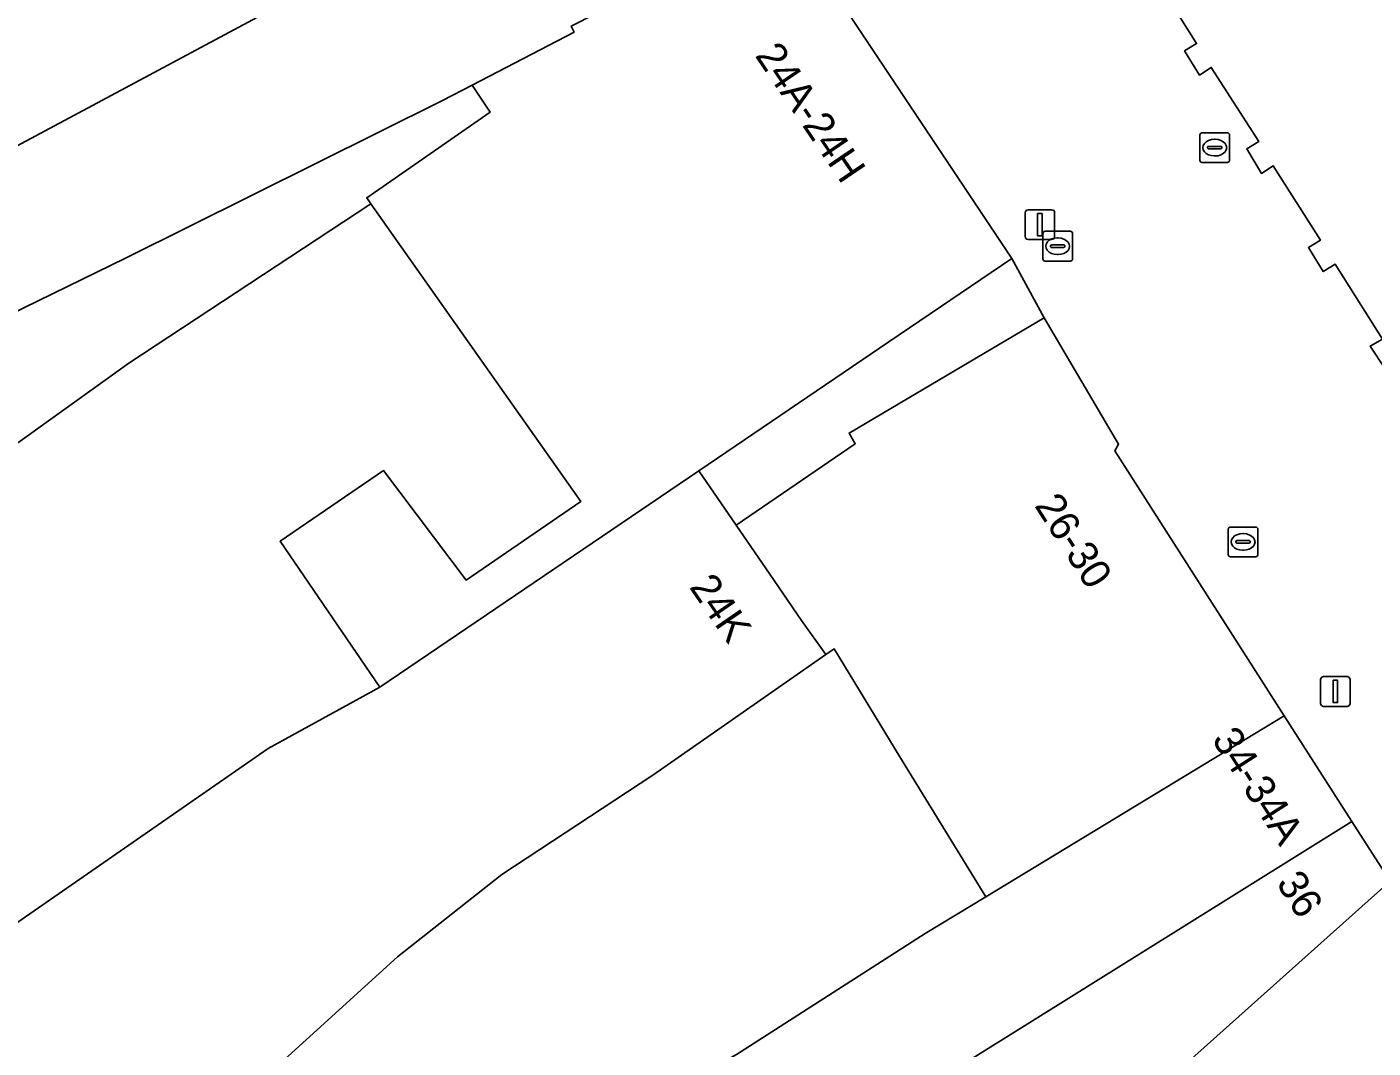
# Model space of a CAD drawing. Extents: x 161087 to 161926, y 382572 to 383873.
# Drawn here: x 161408.8 to 161454.07, y 383183.09 to 383217.42 of the extents above; entities that cross this region are included whole.
import ezdxf

# ---------------------------------------------------------------- set-up
doc = ezdxf.new("R2010")
doc.units = 0
for name, color, linetype in [('IMGEO_Kolk', 7, 'Continuous'), ('IMGEO_Lichtmast', 7, 'Continuous'), ('IMGEO_Pand', 7, 'Continuous'), ('IMGEO_Pand_nummerreeks', 7, 'Continuous'), ('IMGEO_Terreindeel_open', 7, 'Continuous'), ('IMGEO_Voetgangersgebied_open', 7, 'Continuous')]:
    doc.layers.add(name, color=color, linetype=linetype)

msp = doc.modelspace()

# ---------------------------------------------------------------- linework, layer by layer
at = {"layer": 'IMGEO_Kolk'}
for p, q in [((161448.242, 383212.934), (161448.242, 383213.786)), ((161448.317, 383213.86), (161449.169, 383213.86)), ((161448.73, 383213.64), (161448.755, 383213.64)), ((161449.243, 383213.786), (161449.243, 383212.934)), ((161448.501, 383213.354), (161448.501, 383213.366)), ((161448.939, 383213.317), (161448.541, 383213.317)), ((161448.544, 383213.403), (161448.942, 383213.403)), ((161448.985, 383213.366), (161448.985, 383213.354)), ((161449.169, 383212.86), (161448.317, 383212.86)), ((161448.753, 383213.08), (161448.728, 383213.08)), ((161442.961, 383209.62), (161442.961, 383210.472)), ((161443.036, 383210.546), (161443.888, 383210.546)), ((161443.962, 383210.472), (161443.962, 383209.62)), ((161443.22, 383210.04), (161443.22, 383210.052)), ((161443.658, 383210.003), (161443.26, 383210.003)), ((161443.263, 383210.089), (161443.661, 383210.089)), ((161443.449, 383210.326), (161443.474, 383210.326)), ((161443.704, 383210.052), (161443.704, 383210.04)), ((161443.888, 383209.546), (161443.036, 383209.546)), ((161443.472, 383209.766), (161443.447, 383209.766)), ((161449.195, 383199.68), (161449.195, 383200.532)), ((161449.27, 383200.606), (161450.122, 383200.606)), ((161450.196, 383200.532), (161450.196, 383199.68)), ((161449.454, 383200.1), (161449.454, 383200.112)), ((161449.892, 383200.063), (161449.494, 383200.063)), ((161449.497, 383200.149), (161449.895, 383200.149)), ((161449.683, 383200.386), (161449.708, 383200.386)), ((161449.938, 383200.112), (161449.938, 383200.1)), ((161450.122, 383199.606), (161449.27, 383199.606)), ((161449.706, 383199.826), (161449.681, 383199.826))]:
    msp.add_line(p, q, dxfattribs=at)
for points in [[(161448.242, 383212.934), (161448.242, 383213.786)], [(161448.317, 383213.86), (161449.169, 383213.86)], [(161449.243, 383213.786), (161449.243, 383212.934)], [(161449.169, 383212.86), (161448.317, 383212.86)], [(161442.961, 383209.62), (161442.961, 383210.472)], [(161443.036, 383210.546), (161443.888, 383210.546)], [(161443.962, 383210.472), (161443.962, 383209.62)], [(161443.888, 383209.546), (161443.036, 383209.546)], [(161449.195, 383199.68), (161449.195, 383200.532)], [(161449.27, 383200.606), (161450.122, 383200.606)], [(161450.196, 383200.532), (161450.196, 383199.68)], [(161450.122, 383199.606), (161449.27, 383199.606)]]:
    msp.add_lwpolyline(points, dxfattribs=at)
for centre, radius, start, end in [((161448.319, 383213.784), 0.0765, 91.552, 178.448), ((161448.319, 383213.784), 0.0765, 91.552, 178.448), ((161449.167, 383213.784), 0.0765, 1.552, 88.448), ((161449.167, 383213.784), 0.0765, 1.552, 88.448), ((161448.541, 383213.363), 0.0403, 85.8775, 175.7526), ((161448.538, 383213.353), 0.0366, 178.938, 274.7102), ((161448.942, 383213.36), 0.043, 264.8664, 352.4533), ((161448.946, 383213.365), 0.0386, 1.7309, 96.639), ((161448.319, 383212.936), 0.0765, 181.552, 268.448), ((161448.319, 383212.936), 0.0765, 181.552, 268.448), ((161449.167, 383212.936), 0.0765, 271.552, 358.448), ((161449.167, 383212.936), 0.0765, 271.552, 358.448), ((161443.038, 383210.47), 0.0765, 91.552, 178.448), ((161443.038, 383210.47), 0.0765, 91.552, 178.448), ((161443.886, 383210.47), 0.0765, 1.552, 88.448), ((161443.886, 383210.47), 0.0765, 1.552, 88.448), ((161443.26, 383210.049), 0.0403, 85.8775, 175.7526), ((161443.257, 383210.039), 0.0366, 178.938, 274.7102), ((161443.661, 383210.046), 0.043, 264.8664, 352.4533), ((161443.665, 383210.051), 0.0386, 1.7309, 96.639), ((161443.038, 383209.622), 0.0765, 181.552, 268.448), ((161443.038, 383209.622), 0.0765, 181.552, 268.448), ((161443.886, 383209.622), 0.0765, 271.552, 358.448), ((161443.886, 383209.622), 0.0765, 271.552, 358.448), ((161449.272, 383200.53), 0.0765, 91.552, 178.448), ((161449.272, 383200.53), 0.0765, 91.552, 178.448), ((161450.12, 383200.53), 0.0765, 1.552, 88.448), ((161450.12, 383200.53), 0.0765, 1.552, 88.448), ((161449.494, 383200.109), 0.0403, 85.8775, 175.7526), ((161449.491, 383200.099), 0.0366, 178.938, 274.7102), ((161449.895, 383200.106), 0.043, 264.8664, 352.4533), ((161449.899, 383200.111), 0.0386, 1.7309, 96.639), ((161449.272, 383199.682), 0.0765, 181.552, 268.448), ((161449.272, 383199.682), 0.0765, 181.552, 268.448), ((161450.12, 383199.682), 0.0765, 271.552, 358.448), ((161450.12, 383199.682), 0.0765, 271.552, 358.448)]:
    msp.add_arc(centre, radius, start, end, dxfattribs=at)
for centre, major_axis, ratio, start_param, end_param in [((161448.729, 383213.36), (-0.387, 0.002), 0.722429, 4.712389, 7.853982), ((161448.754, 383213.36), (-0.39, 0.002), 0.717154, 1.570796, 4.712389), ((161443.448, 383210.046), (-0.387, 0.002), 0.722429, 4.712389, 7.853982), ((161443.473, 383210.046), (-0.39, 0.002), 0.717154, 1.570796, 4.712389), ((161449.682, 383200.106), (-0.387, 0.002), 0.722429, 4.712389, 7.853982), ((161449.707, 383200.106), (-0.39, 0.002), 0.717154, 1.570796, 4.712389)]:
    msp.add_ellipse(centre, major_axis=major_axis, ratio=ratio, start_param=start_param, end_param=end_param, dxfattribs=at)
at = {"layer": 'IMGEO_Lichtmast'}
for p, q in [((161442.368, 383210.37), (161442.368, 383211.17)), ((161442.368, 383211.17), (161442.368, 383210.37)), ((161442.468, 383211.27), (161443.258, 383211.27)), ((161443.258, 383211.27), (161442.468, 383211.27)), ((161443.358, 383211.17), (161443.358, 383210.37)), ((161443.358, 383210.37), (161443.358, 383211.17)), ((161443.258, 383210.27), (161442.468, 383210.27)), ((161442.468, 383210.27), (161443.258, 383210.27)), ((161452.401, 383195.578), (161453.191, 383195.578)), ((161453.191, 383195.578), (161452.401, 383195.578)), ((161452.301, 383194.678), (161452.301, 383195.478)), ((161452.301, 383195.478), (161452.301, 383194.678)), ((161453.291, 383195.478), (161453.291, 383194.678)), ((161453.291, 383194.678), (161453.291, 383195.478)), ((161453.191, 383194.578), (161452.401, 383194.578)), ((161452.401, 383194.578), (161453.191, 383194.578))]:
    msp.add_line(p, q, dxfattribs=at)
for points in [[(161442.788, 383211.145), (161442.938, 383211.145), (161442.938, 383210.395), (161442.788, 383210.395), (161442.788, 383211.145)], [(161452.721, 383195.453), (161452.871, 383195.453), (161452.871, 383194.703), (161452.721, 383194.703), (161452.721, 383195.453)]]:
    msp.add_lwpolyline(points, dxfattribs=at)
for centre, start, end in [((161442.468, 383211.17), 90, 180), ((161442.468, 383211.17), 90, 180), ((161443.258, 383211.17), 0, 90), ((161443.258, 383211.17), 360, 90), ((161442.468, 383210.37), 180, 270), ((161442.468, 383210.37), 180, 270), ((161443.258, 383210.37), 270, 0), ((161443.258, 383210.37), 270, 0), ((161452.401, 383195.478), 90, 180), ((161452.401, 383195.478), 90, 180), ((161453.191, 383195.478), 0, 90), ((161453.191, 383195.478), 360, 90), ((161452.401, 383194.678), 180, 270), ((161452.401, 383194.678), 180, 270), ((161453.191, 383194.678), 270, 0), ((161453.191, 383194.678), 270, 0)]:
    msp.add_arc(centre, 0.1, start, end, dxfattribs=at)
at = {"layer": 'IMGEO_Pand'}
for points in [[(161431.001, 383225.488), (161429.984, 383227.041), (161430.157, 383227.154), (161429.669, 383227.904), (161429.492, 383227.789), (161427.945, 383230.169), (161428.137, 383230.294), (161427.597, 383231.125), (161427.42, 383231.01), (161426.449, 383232.504), (161426.665, 383232.644), (161426.092, 383233.525), (161425.863, 383233.377), (161417.82, 383228.011), (161405.619, 383221.113), (161393.744, 383214.297), (161381.245, 383206.275), (161386.186, 383200.88), (161396.552, 383207.042)], [(161431.001, 383225.488), (161396.552, 383207.042), (161386.186, 383200.88), (161389.746, 383196.821), (161401.351, 383204.39), (161412.117, 383209.649), (161422.782, 383214.946), (161423.779, 383215.464), (161427.209, 383217.245), (161427.107, 383217.445), (161430.416, 383219.135), (161434.474, 383220.805), (161431.294, 383225.645)], [(161420.673, 383195.221), (161431.392, 383202.5), (161437.784, 383206.826), (161441.924, 383209.628), (161434.474, 383220.805), (161430.416, 383219.135), (161427.107, 383217.445), (161427.209, 383217.245), (161423.779, 383215.464), (161424.375, 383214.551), (161420.228, 383211.674), (161420.371, 383211.472), (161427.431, 383201.465), (161423.572, 383198.825), (161420.791, 383202.502), (161417.318, 383200.127)], [(161412.225, 383206.118), (161420.371, 383211.472), (161420.228, 383211.674), (161424.375, 383214.551), (161423.779, 383215.464), (161422.782, 383214.946), (161412.117, 383209.649), (161401.351, 383204.39), (161389.746, 383196.821), (161393.427, 383192.624)], [(161402.415, 383183.112), (161416.918, 383193.159), (161420.673, 383195.221), (161417.318, 383200.127), (161420.791, 383202.502), (161423.572, 383198.825), (161427.431, 383201.465), (161420.371, 383211.472), (161412.225, 383206.118), (161393.427, 383192.624)], [(161451.081, 383194.26), (161445.379, 383203.166), (161445.509, 383203.396), (161443.003, 383207.636), (161438.699, 383205.093), (161436.447, 383203.762), (161436.657, 383203.407), (161432.647, 383200.664), (161433.784, 383199.027), (161434.844, 383197.469), (161435.66, 383196.32), (161435.941, 383196.513), (161438.158, 383192.886), (161441.04, 383188.172)], [(161429.848, 383192.27), (161435.66, 383196.32), (161434.844, 383197.469), (161433.784, 383199.027), (161432.647, 383200.664), (161431.392, 383202.5), (161420.673, 383195.221), (161416.918, 383193.159), (161402.415, 383183.112), (161406.192, 383179.115), (161409.541, 383175.571), (161412.051, 383177.785), (161421.262, 383186.163), (161424.769, 383188.921)], [(161439.003, 383186.937), (161441.04, 383188.172), (161438.158, 383192.886), (161435.941, 383196.513), (161435.66, 383196.32), (161429.848, 383192.27), (161424.769, 383188.921), (161421.262, 383186.163), (161412.051, 383177.785), (161409.541, 383175.571), (161411.389, 383173.505), (161414.477, 383170.051), (161424.686, 383178.334), (161432.665, 383182.874)], [(161438.823, 383181.646), (161453.355, 383190.709), (161451.081, 383194.26), (161441.04, 383188.172), (161439.003, 383186.937), (161432.665, 383182.874), (161424.686, 383178.334), (161414.477, 383170.051), (161416.831, 383167.411), (161417.719, 383166.415), (161429.835, 383176.029), (161430.051, 383175.757), (161436.915, 383180.365)], [(161453.355, 383190.709), (161438.823, 383181.646), (161436.915, 383180.365), (161440.649, 383176.193), (161454.639, 383188.704)]]:
    msp.add_lwpolyline(points, close=True, dxfattribs=at)
for points in [[(161446.558, 383219.365), (161448.13, 383216.859), (161447.73, 383216.613), (161448.232, 383215.798), (161448.626, 383216.055), (161450.22, 383213.565), (161449.817, 383213.323), (161450.309, 383212.495), (161450.704, 383212.75), (161452.297, 383210.244), (161451.894, 383210.002), (161452.39, 383209.195), (161452.787, 383209.446), (161454.379, 383206.923), (161453.973, 383206.686), (161454.474, 383205.922)], [(161457.515, 383184.425), (161457.544, 383184.449), (161457.513, 383184.505), (161456.2, 383186.266), (161454.639, 383188.704), (161440.649, 383176.193), (161445.404, 383170.879), (161446.229, 383171.704), (161446.667, 383172.091), (161449.429, 383174.715), (161450.105, 383175.285), (161450.138, 383175.248), (161450.242, 383175.342), (161450.195, 383175.406), (161457.228, 383182.482)]]:
    msp.add_lwpolyline(points, dxfattribs=at)
at = {"layer": 'IMGEO_Terreindeel_open'}
msp.add_lwpolyline([(161441.924, 383209.628), (161437.784, 383206.826), (161431.392, 383202.5), (161432.647, 383200.664), (161436.657, 383203.407), (161436.447, 383203.762), (161438.699, 383205.093), (161443.003, 383207.636)], close=True, dxfattribs=at)
at = {"layer": 'IMGEO_Voetgangersgebied_open'}
for points in [[(161421.037, 383241.522), (161425.863, 383233.377), (161426.092, 383233.525), (161426.665, 383232.644), (161426.449, 383232.504), (161427.42, 383231.01), (161427.597, 383231.125), (161428.137, 383230.294), (161427.945, 383230.169), (161429.492, 383227.789), (161429.669, 383227.904), (161430.157, 383227.154), (161429.984, 383227.041), (161431.001, 383225.488), (161431.294, 383225.645), (161434.474, 383220.805), (161441.924, 383209.628), (161443.003, 383207.636), (161445.509, 383203.396), (161445.379, 383203.166), (161451.081, 383194.26), (161453.355, 383190.709), (161454.639, 383188.704)], [(161454.474, 383205.922), (161453.973, 383206.686), (161454.379, 383206.923), (161452.787, 383209.446), (161452.39, 383209.195), (161451.894, 383210.002), (161452.297, 383210.244), (161450.704, 383212.75), (161450.309, 383212.495), (161449.817, 383213.323), (161450.22, 383213.565), (161448.626, 383216.055), (161448.232, 383215.798), (161447.73, 383216.613), (161448.13, 383216.859), (161446.558, 383219.365)]]:
    msp.add_lwpolyline(points, dxfattribs=at)

# ---------------------------------------------------------------- texts
at = {"layer": 'IMGEO_Pand_nummerreeks'}
for s, rotation, p in [('24A-24H', 304.1956, (161433.262, 383216.454)), ('26-30', 302.6293, (161442.661, 383201.326)), ('24K', 304.5835, (161431.053, 383198.586)), ('34-34A', 302.6355, (161448.621, 383193.465)), ('36', 302.6237, (161450.789, 383188.634))]:
    msp.add_text(s, height=1, rotation=rotation, dxfattribs=at).set_placement(p)

doc.saveas('drawing.dxf')
